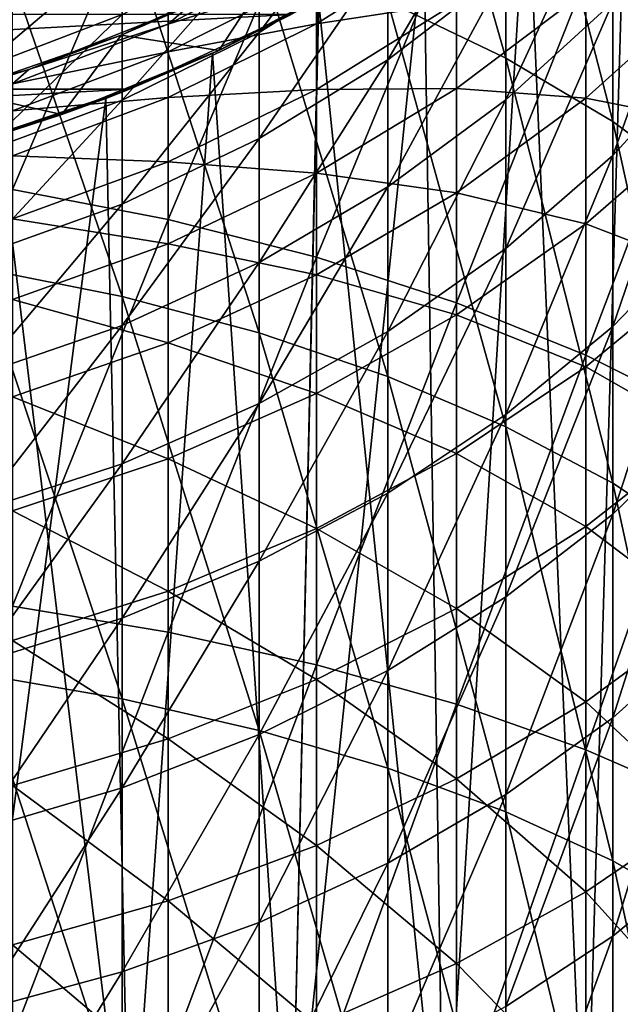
# Model space of a CAD drawing. Header units: millimetres. Extents: x -25 to 64, y -3 to 358.
# Tile 289 of 327: x 4.7 to 10.36, y 319.18 to 328.46. Entities that reach past the tile are written whole.
import ezdxf

# ---------------------------------------------------------------- set-up
doc = ezdxf.new("R2010")
doc.units = ezdxf.units.MM
doc.header["$LTSCALE"] = 52.148148
for name, color, linetype in [('386', 7, 'CONTINUOUS'), ('389', 7, 'CONTINUOUS'), ('390', 7, 'CONTINUOUS'), ('453', 7, 'CONTINUOUS'), ('454', 7, 'CONTINUOUS'), ('456', 7, 'CONTINUOUS'), ('458', 7, 'CONTINUOUS'), ('459', 7, 'CONTINUOUS'), ('487', 7, 'CONTINUOUS')]:
    doc.layers.add(name, color=color, linetype=linetype)

msp = doc.modelspace()

# ---------------------------------------------------------------- linework, layer by layer
at = {"layer": '386', "color": 7, "linetype": 'CONTINUOUS', "true_color": 0xaaaaaa}
for points in [[(11.1472, 328.2272, -0.4574), (10.037, 328.8531, -1.3744), (11.1472, 331.5407, 1.9909), (11.1472, 328.2272, -0.4574)], [(6.101, 330.2941, -3.4855), (4.6353, 326.856, -6.3124), (4.6353, 330.6113, -3.9503), (6.101, 330.2941, -3.4855)], [(6.101, 326.5744, -5.8253), (4.6353, 326.856, -6.3124), (6.101, 330.2941, -3.4855), (6.101, 326.5744, -5.8253)], [(7.5, 329.8922, -2.8968), (6.101, 326.5744, -5.8253), (6.101, 330.2941, -3.4855), (7.5, 329.8922, -2.8968)], [(7.5, 326.2177, -5.2081), (6.101, 326.5744, -5.8253), (7.5, 329.8922, -2.8968), (7.5, 326.2177, -5.2081)], [(8.8168, 329.4101, -2.1905), (7.5, 326.2177, -5.2081), (7.5, 329.8922, -2.8968), (8.8168, 329.4101, -2.1905)], [(8.8168, 325.7898, -4.4678), (7.5, 326.2177, -5.2081), (8.8168, 329.4101, -2.1905), (8.8168, 325.7898, -4.4678)], [(10.037, 328.8531, -1.3744), (8.8168, 325.7898, -4.4678), (8.8168, 329.4101, -2.1905), (10.037, 328.8531, -1.3744)], [(7.5, 328.4161, 37.9169), (8.8168, 328.6162, 35.3505), (8.8168, 329.25, 37.7277), (7.5, 328.4161, 37.9169)], [(7.5, 328.4161, 37.9169), (8.8168, 329.25, 37.7277), (7.5, 328.8585, 40.2718), (7.5, 328.4161, 37.9169)], [(6.101, 328.4126, 42.7055), (7.5, 328.8585, 40.2718), (7.5, 329.1235, 42.6533), (6.101, 328.4126, 42.7055)], [(6.101, 328.4126, 42.7055), (7.5, 329.1235, 42.6533), (6.2983, 328.5864, 45), (6.101, 328.4126, 42.7055)], [(6.101, 328.1535, 40.3771), (7.5, 328.4161, 37.9169), (7.5, 328.8585, 40.2718), (6.101, 328.1535, 40.3771)], [(6.101, 328.1535, 40.3771), (7.5, 328.8585, 40.2718), (6.101, 328.4126, 42.7055), (6.101, 328.1535, 40.3771)], [(10.037, 325.2954, -3.6123), (8.8168, 325.7898, -4.4678), (10.037, 328.8531, -1.3744), (10.037, 325.2954, -3.6123)], [(11.1472, 328.2272, -0.4574), (10.037, 325.2954, -3.6123), (10.037, 328.8531, -1.3744), (11.1472, 328.2272, -0.4574)], [(8.8168, 327.8064, 33.0275), (10.037, 327.7157, 30.3438), (10.037, 328.7266, 32.6675), (8.8168, 327.8064, 33.0275)], [(8.8168, 327.8064, 33.0275), (10.037, 328.7266, 32.6675), (8.8168, 328.6162, 35.3505), (8.8168, 327.8064, 33.0275)], [(10.037, 327.7157, 30.3438), (11.1472, 328.7165, 29.8631), (10.037, 328.7266, 32.6675), (10.037, 327.7157, 30.3438)], [(10.037, 327.7157, 30.3438), (11.1472, 327.4959, 27.5479), (11.1472, 328.7165, 29.8631), (10.037, 327.7157, 30.3438)], [(4.7895, 327.9852, 45), (6.101, 328.4126, 42.7055), (6.2983, 328.5864, 45), (4.7895, 327.9852, 45)], [(7.5, 327.7988, 35.6016), (8.8168, 327.8064, 33.0275), (8.8168, 328.6162, 35.3505), (7.5, 327.7988, 35.6016)], [(7.5, 327.7988, 35.6016), (8.8168, 328.6162, 35.3505), (7.5, 328.4161, 37.9169), (7.5, 327.7988, 35.6016)], [(4.6353, 327.8514, 42.7468), (6.101, 328.1535, 40.3771), (6.101, 328.4126, 42.7055), (4.6353, 327.8514, 42.7468)], [(4.6353, 327.8514, 42.7468), (6.101, 328.4126, 42.7055), (4.7895, 327.9852, 45), (4.6353, 327.8514, 42.7468)], [(6.101, 327.721, 38.0746), (7.5, 327.7988, 35.6016), (7.5, 328.4161, 37.9169), (6.101, 327.721, 38.0746)], [(6.101, 327.721, 38.0746), (7.5, 328.4161, 37.9169), (6.101, 328.1535, 40.3771), (6.101, 327.721, 38.0746)], [(11.1472, 324.7399, -2.651), (10.037, 325.2954, -3.6123), (11.1472, 328.2272, -0.4574), (11.1472, 324.7399, -2.651)], [(4.6353, 327.597, 40.4602), (6.101, 327.721, 38.0746), (6.101, 328.1535, 40.3771), (4.6353, 327.597, 40.4602)], [(4.6353, 327.597, 40.4602), (6.101, 328.1535, 40.3771), (4.6353, 327.8514, 42.7468), (4.6353, 327.597, 40.4602)], [(3.2246, 327.5507, 45), (4.6353, 327.8514, 42.7468), (4.7895, 327.9852, 45), (3.2246, 327.5507, 45)], [(6.101, 327.1174, 35.8109), (7.5, 327.01, 33.339), (7.5, 327.7988, 35.6016), (6.101, 327.1174, 35.8109)], [(6.101, 327.1174, 35.8109), (7.5, 327.7988, 35.6016), (6.101, 327.721, 38.0746), (6.101, 327.1174, 35.8109)], [(7.5, 327.01, 33.339), (8.8168, 326.825, 30.7715), (8.8168, 327.8064, 33.0275), (7.5, 327.01, 33.339)], [(7.5, 327.01, 33.339), (8.8168, 327.8064, 33.0275), (7.5, 327.7988, 35.6016), (7.5, 327.01, 33.339)], [(8.8168, 326.825, 30.7715), (10.037, 327.7157, 30.3438), (8.8168, 327.8064, 33.0275), (8.8168, 326.825, 30.7715)], [(4.6353, 327.1723, 38.1991), (6.101, 327.1174, 35.8109), (6.101, 327.721, 38.0746), (4.6353, 327.1723, 38.1991)], [(4.6353, 327.1723, 38.1991), (6.101, 327.721, 38.0746), (4.6353, 327.597, 40.4602), (4.6353, 327.1723, 38.1991)], [(8.8168, 326.825, 30.7715), (10.037, 326.5339, 28.1021), (10.037, 327.7157, 30.3438), (8.8168, 326.825, 30.7715)], [(10.037, 326.5339, 28.1021), (11.1472, 327.4959, 27.5479), (10.037, 327.7157, 30.3438), (10.037, 326.5339, 28.1021)], [(10.037, 326.5339, 28.1021), (11.1472, 326.1055, 25.3306), (11.1472, 327.4959, 27.5479), (10.037, 326.5339, 28.1021)], [(4.6353, 326.5795, 35.9761), (6.101, 327.1174, 35.8109), (4.6353, 327.1723, 38.1991), (4.6353, 326.5795, 35.9761)], [(4.6353, 326.5795, 35.9761), (6.101, 326.3462, 33.5987), (6.101, 327.1174, 35.8109), (4.6353, 326.5795, 35.9761)], [(6.101, 326.3462, 33.5987), (7.5, 327.01, 33.339), (6.101, 327.1174, 35.8109), (6.101, 326.3462, 33.5987)], [(6.101, 326.3462, 33.5987), (7.5, 326.0542, 31.1418), (7.5, 327.01, 33.339), (6.101, 326.3462, 33.5987)], [(7.5, 326.0542, 31.1418), (8.8168, 326.825, 30.7715), (7.5, 327.01, 33.339), (7.5, 326.0542, 31.1418)], [(6.101, 326.5744, -5.8253), (4.6353, 322.9345, -8.3871), (4.6353, 326.856, -6.3124), (6.101, 326.5744, -5.8253)], [(7.5, 326.0542, 31.1418), (8.8168, 325.6777, 28.5953), (8.8168, 326.825, 30.7715), (7.5, 326.0542, 31.1418)], [(8.8168, 325.6777, 28.5953), (10.037, 326.5339, 28.1021), (8.8168, 326.825, 30.7715), (8.8168, 325.6777, 28.5953)], [(4.6353, 325.8222, 33.8037), (6.101, 326.3462, 33.5987), (4.6353, 326.5795, 35.9761), (4.6353, 325.8222, 33.8037)], [(6.101, 322.6901, -7.8802), (4.6353, 322.9345, -8.3871), (6.101, 326.5744, -5.8253), (6.101, 322.6901, -7.8802)], [(7.5, 326.2177, -5.2081), (6.101, 322.6901, -7.8802), (6.101, 326.5744, -5.8253), (7.5, 326.2177, -5.2081)], [(8.8168, 325.6777, 28.5953), (10.037, 325.1876, 25.9551), (10.037, 326.5339, 28.1021), (8.8168, 325.6777, 28.5953)], [(10.037, 325.1876, 25.9551), (11.1472, 326.1055, 25.3306), (10.037, 326.5339, 28.1021), (10.037, 325.1876, 25.9551)], [(4.6353, 325.8222, 33.8037), (6.101, 325.4117, 31.4504), (6.101, 326.3462, 33.5987), (4.6353, 325.8222, 33.8037)], [(6.101, 325.4117, 31.4504), (7.5, 326.0542, 31.1418), (6.101, 326.3462, 33.5987), (6.101, 325.4117, 31.4504)], [(7.5, 322.3806, -7.2381), (6.101, 322.6901, -7.8802), (7.5, 326.2177, -5.2081), (7.5, 322.3806, -7.2381)], [(8.8168, 325.7898, -4.4678), (7.5, 322.3806, -7.2381), (7.5, 326.2177, -5.2081), (8.8168, 325.7898, -4.4678)], [(6.101, 325.4117, 31.4504), (7.5, 324.9367, 29.0222), (7.5, 326.0542, 31.1418), (6.101, 325.4117, 31.4504)], [(7.5, 324.9367, 29.0222), (8.8168, 325.6777, 28.5953), (7.5, 326.0542, 31.1418), (7.5, 324.9367, 29.0222)], [(10.037, 325.1876, 25.9551), (11.1472, 324.5531, 23.2234), (11.1472, 326.1055, 25.3306), (10.037, 325.1876, 25.9551)], [(4.6353, 324.9045, 31.694), (6.101, 325.4117, 31.4504), (4.6353, 325.8222, 33.8037), (4.6353, 324.9045, 31.694)], [(8.8168, 322.0093, -6.4678), (7.5, 322.3806, -7.2381), (8.8168, 325.7898, -4.4678), (8.8168, 322.0093, -6.4678)], [(10.037, 325.2954, -3.6123), (8.8168, 322.0093, -6.4678), (8.8168, 325.7898, -4.4678), (10.037, 325.2954, -3.6123)], [(7.5, 324.9367, 29.0222), (8.8168, 324.3707, 26.511), (8.8168, 325.6777, 28.5953), (7.5, 324.9367, 29.0222)], [(8.8168, 324.3707, 26.511), (10.037, 325.1876, 25.9551), (8.8168, 325.6777, 28.5953), (8.8168, 324.3707, 26.511)], [(4.6353, 324.9045, 31.694), (6.101, 324.319, 29.378), (6.101, 325.4117, 31.4504), (4.6353, 324.9045, 31.694)], [(6.101, 324.319, 29.378), (7.5, 324.9367, 29.0222), (6.101, 325.4117, 31.4504), (6.101, 324.319, 29.378)], [(10.037, 321.5803, -5.5777), (8.8168, 322.0093, -6.4678), (10.037, 325.2954, -3.6123), (10.037, 321.5803, -5.5777)], [(11.1472, 324.7399, -2.651), (10.037, 321.5803, -5.5777), (10.037, 325.2954, -3.6123), (11.1472, 324.7399, -2.651)], [(8.8168, 324.3707, 26.511), (10.037, 323.6846, 23.9149), (10.037, 325.1876, 25.9551), (8.8168, 324.3707, 26.511)], [(10.037, 323.6846, 23.9149), (11.1472, 324.5531, 23.2234), (10.037, 325.1876, 25.9551), (10.037, 323.6846, 23.9149)], [(6.101, 324.319, 29.378), (7.5, 323.6638, 26.9921), (7.5, 324.9367, 29.0222), (6.101, 324.319, 29.378)], [(7.5, 323.6638, 26.9921), (8.8168, 324.3707, 26.511), (7.5, 324.9367, 29.0222), (7.5, 323.6638, 26.9921)], [(4.6353, 323.8315, 29.6588), (6.101, 324.319, 29.378), (4.6353, 324.9045, 31.694), (4.6353, 323.8315, 29.6588)], [(11.1472, 321.0982, -4.5777), (10.037, 321.5803, -5.5777), (11.1472, 324.7399, -2.651), (11.1472, 321.0982, -4.5777)], [(10.037, 323.6846, 23.9149), (11.1472, 322.8475, 21.2383), (11.1472, 324.5531, 23.2234), (10.037, 323.6846, 23.9149)], [(7.5, 323.6638, 26.9921), (8.8168, 322.9115, 24.5303), (8.8168, 324.3707, 26.511), (7.5, 323.6638, 26.9921)], [(8.8168, 322.9115, 24.5303), (10.037, 323.6846, 23.9149), (8.8168, 324.3707, 26.511), (8.8168, 322.9115, 24.5303)], [(4.6353, 323.8315, 29.6588), (6.101, 323.0745, 27.3931), (6.101, 324.319, 29.378), (4.6353, 323.8315, 29.6588)], [(6.101, 323.0745, 27.3931), (7.5, 323.6638, 26.9921), (6.101, 324.319, 29.378), (6.101, 323.0745, 27.3931)], [(4.6353, 322.6093, 27.7096), (6.101, 323.0745, 27.3931), (4.6353, 323.8315, 29.6588), (4.6353, 322.6093, 27.7096)], [(6.101, 323.0745, 27.3931), (7.5, 322.2425, 25.0629), (7.5, 323.6638, 26.9921), (6.101, 323.0745, 27.3931)], [(7.5, 322.2425, 25.0629), (8.8168, 322.9115, 24.5303), (7.5, 323.6638, 26.9921), (7.5, 322.2425, 25.0629)], [(8.8168, 322.9115, 24.5303), (10.037, 322.0331, 21.9928), (10.037, 323.6846, 23.9149), (8.8168, 322.9115, 24.5303)], [(10.037, 322.0331, 21.9928), (11.1472, 322.8475, 21.2383), (10.037, 323.6846, 23.9149), (10.037, 322.0331, 21.9928)], [(4.6353, 322.6093, 27.7096), (6.101, 321.6849, 25.5069), (6.101, 323.0745, 27.3931), (4.6353, 322.6093, 27.7096)], [(6.101, 321.6849, 25.5069), (7.5, 322.2425, 25.0629), (6.101, 323.0745, 27.3931), (6.101, 321.6849, 25.5069)], [(6.101, 322.6901, -7.8802), (4.6353, 318.8688, -10.1625), (4.6353, 322.9345, -8.3871), (6.101, 322.6901, -7.8802)], [(7.5, 322.2425, 25.0629), (8.8168, 321.3083, 22.6643), (8.8168, 322.9115, 24.5303), (7.5, 322.2425, 25.0629)], [(8.8168, 321.3083, 22.6643), (10.037, 322.0331, 21.9928), (8.8168, 322.9115, 24.5303), (8.8168, 321.3083, 22.6643)], [(10.037, 322.0331, 21.9928), (11.1472, 320.9982, 19.3863), (11.1472, 322.8475, 21.2383), (10.037, 322.0331, 21.9928)], [(6.101, 318.663, -9.6388), (4.6353, 318.8688, -10.1625), (6.101, 322.6901, -7.8802), (6.101, 318.663, -9.6388)], [(4.6353, 321.2447, 25.8573), (6.101, 321.6849, 25.5069), (4.6353, 322.6093, 27.7096), (4.6353, 321.2447, 25.8573)], [(7.5, 322.3806, -7.2381), (6.101, 318.663, -9.6388), (6.101, 322.6901, -7.8802), (7.5, 322.3806, -7.2381)], [(7.5, 318.4024, -8.9754), (6.101, 318.663, -9.6388), (7.5, 322.3806, -7.2381), (7.5, 318.4024, -8.9754)], [(8.8168, 322.0093, -6.4678), (7.5, 318.4024, -8.9754), (7.5, 322.3806, -7.2381), (8.8168, 322.0093, -6.4678)], [(6.101, 321.6849, 25.5069), (7.5, 320.681, 23.2455), (7.5, 322.2425, 25.0629), (6.101, 321.6849, 25.5069)], [(7.5, 320.681, 23.2455), (8.8168, 321.3083, 22.6643), (7.5, 322.2425, 25.0629), (7.5, 320.681, 23.2455)], [(8.8168, 318.0898, -8.1795), (7.5, 318.4024, -8.9754), (8.8168, 322.0093, -6.4678), (8.8168, 318.0898, -8.1795)], [(8.8168, 321.3083, 22.6643), (10.037, 320.2425, 20.1996), (10.037, 322.0331, 21.9928), (8.8168, 321.3083, 22.6643)], [(10.037, 321.5803, -5.5777), (8.8168, 318.0898, -8.1795), (8.8168, 322.0093, -6.4678), (10.037, 321.5803, -5.5777)], [(10.037, 320.2425, 20.1996), (11.1472, 320.9982, 19.3863), (10.037, 322.0331, 21.9928), (10.037, 320.2425, 20.1996)], [(4.6353, 321.2447, 25.8573), (6.101, 320.1581, 23.7299), (6.101, 321.6849, 25.5069), (4.6353, 321.2447, 25.8573)], [(6.101, 320.1581, 23.7299), (7.5, 320.681, 23.2455), (6.101, 321.6849, 25.5069), (6.101, 320.1581, 23.7299)], [(10.037, 317.7285, -7.2598), (8.8168, 318.0898, -8.1795), (10.037, 321.5803, -5.5777), (10.037, 317.7285, -7.2598)], [(11.1472, 321.0982, -4.5777), (10.037, 317.7285, -7.2598), (10.037, 321.5803, -5.5777), (11.1472, 321.0982, -4.5777)], [(4.6353, 319.7454, 24.1123), (6.101, 320.1581, 23.7299), (4.6353, 321.2447, 25.8573), (4.6353, 319.7454, 24.1123)], [(7.5, 320.681, 23.2455), (8.8168, 319.5699, 20.9235), (8.8168, 321.3083, 22.6643), (7.5, 320.681, 23.2455)], [(8.8168, 319.5699, 20.9235), (10.037, 320.2425, 20.1996), (8.8168, 321.3083, 22.6643), (8.8168, 319.5699, 20.9235)], [(11.1472, 317.3226, -6.2264), (10.037, 317.7285, -7.2598), (11.1472, 321.0982, -4.5777), (11.1472, 317.3226, -6.2264)], [(10.037, 320.2425, 20.1996), (11.1472, 319.0155, 17.6778), (11.1472, 320.9982, 19.3863), (10.037, 320.2425, 20.1996)], [(6.101, 320.1581, 23.7299), (7.5, 318.9879, 21.55), (7.5, 320.681, 23.2455), (6.101, 320.1581, 23.7299)], [(7.5, 318.9879, 21.55), (8.8168, 319.5699, 20.9235), (7.5, 320.681, 23.2455), (7.5, 318.9879, 21.55)], [(8.8168, 319.5699, 20.9235), (10.037, 318.3227, 18.5454), (10.037, 320.2425, 20.1996), (8.8168, 319.5699, 20.9235)], [(10.037, 318.3227, 18.5454), (11.1472, 319.0155, 17.6778), (10.037, 320.2425, 20.1996), (10.037, 318.3227, 18.5454)], [(4.6353, 319.7454, 24.1123), (6.101, 318.5027, 22.0721), (6.101, 320.1581, 23.7299), (4.6353, 319.7454, 24.1123)], [(6.101, 318.5027, 22.0721), (7.5, 318.9879, 21.55), (6.101, 320.1581, 23.7299), (6.101, 318.5027, 22.0721)], [(4.6353, 318.1197, 22.4844), (6.101, 318.5027, 22.0721), (4.6353, 319.7454, 24.1123), (4.6353, 318.1197, 22.4844)], [(7.5, 318.9879, 21.55), (8.8168, 317.7062, 19.3176), (8.8168, 319.5699, 20.9235), (7.5, 318.9879, 21.55)], [(8.8168, 317.7062, 19.3176), (10.037, 318.3227, 18.5454), (8.8168, 319.5699, 20.9235), (8.8168, 317.7062, 19.3176)]]:
    msp.add_3dface(points, dxfattribs=at)
at = {"layer": '389', "color": 7, "linetype": 'CONTINUOUS', "true_color": 0xaaaaaa}
for points in [[(8.1699, 328.6277, -1.0441), (9.2839, 328.0942, -0.2625), (8.1699, 331.9839, 1.4358), (8.1699, 328.6277, -1.0441)], [(8.1699, 331.9839, 1.4358), (9.2839, 328.0942, -0.2625), (9.2839, 331.3935, 2.1754), (8.1699, 331.9839, 1.4358)], [(9.2839, 328.0942, -0.2625), (10.2892, 327.4959, 0.614), (9.2839, 331.3935, 2.1754), (9.2839, 328.0942, -0.2625)], [(9.2839, 331.3935, 2.1754), (10.2892, 327.4959, 0.614), (10.2892, 330.7313, 3.0047), (9.2839, 331.3935, 2.1754)], [(10.2892, 327.4959, 0.614), (11.1738, 326.8399, 1.5752), (10.2892, 330.7313, 3.0047), (10.2892, 327.4959, 0.614)], [(10.2892, 330.7313, 3.0047), (11.1738, 326.8399, 1.5752), (11.1738, 330.0052, 3.914), (10.2892, 330.7313, 3.0047)], [(8.1699, 329.099, 32.5219), (6.96, 328.3351, 32.8207), (8.1699, 329.943, 34.943), (8.1699, 329.099, 32.5219)], [(8.1699, 329.943, 34.943), (6.96, 328.3351, 32.8207), (6.96, 329.1589, 35.1839), (8.1699, 329.943, 34.943)], [(9.2839, 328.9292, 29.7609), (8.1699, 328.0762, 30.1706), (9.2839, 329.9803, 32.1771), (9.2839, 328.9292, 29.7609)], [(9.2839, 329.9803, 32.1771), (8.1699, 328.0762, 30.1706), (8.1699, 329.099, 32.5219), (9.2839, 329.9803, 32.1771)], [(10.2892, 328.6199, 26.9004), (9.2839, 327.7004, 27.4301), (10.2892, 329.8858, 29.3015), (10.2892, 328.6199, 26.9004)], [(10.2892, 329.8858, 29.3015), (9.2839, 327.7004, 27.4301), (9.2839, 328.9292, 29.7609), (10.2892, 329.8858, 29.3015)], [(4.3106, 326.1191, -5.0375), (5.6685, 325.8484, -4.5691), (4.3106, 329.7811, -2.734), (4.3106, 326.1191, -5.0375)], [(4.3106, 329.7811, -2.734), (5.6685, 325.8484, -4.5691), (5.6685, 329.4761, -2.2872), (4.3106, 329.7811, -2.734)], [(11.1738, 328.14, 23.9461), (10.2892, 327.178, 24.6008), (11.1738, 329.6283, 26.3195), (11.1738, 328.14, 23.9461)], [(11.1738, 329.6283, 26.3195), (10.2892, 327.178, 24.6008), (10.2892, 328.6199, 26.9004), (11.1738, 329.6283, 26.3195)], [(5.6685, 325.8484, -4.5691), (6.96, 325.5058, -3.9763), (5.6685, 329.4761, -2.2872), (5.6685, 325.8484, -4.5691)], [(5.6685, 329.4761, -2.2872), (6.96, 325.5058, -3.9763), (6.96, 329.0901, -1.7216), (5.6685, 329.4761, -2.2872)], [(5.6685, 328.5044, 35.3849), (4.3106, 327.9872, 35.5438), (5.6685, 329.1359, 37.7535), (5.6685, 328.5044, 35.3849)], [(5.6685, 329.1359, 37.7535), (4.3106, 327.9872, 35.5438), (4.3106, 328.6083, 37.8733), (5.6685, 329.1359, 37.7535)], [(6.96, 328.3351, 32.8207), (5.6685, 327.6974, 33.0701), (6.96, 329.1589, 35.1839), (6.96, 328.3351, 32.8207)], [(6.96, 329.1589, 35.1839), (5.6685, 327.6974, 33.0701), (5.6685, 328.5044, 35.3849), (6.96, 329.1589, 35.1839)], [(8.1699, 328.0762, 30.1706), (6.96, 327.3368, 30.5258), (8.1699, 329.099, 32.5219), (8.1699, 328.0762, 30.1706)], [(8.1699, 329.099, 32.5219), (6.96, 327.3368, 30.5258), (6.96, 328.3351, 32.8207), (8.1699, 329.099, 32.5219)], [(6.96, 325.5058, -3.9763), (8.1699, 325.0953, -3.266), (6.96, 329.0901, -1.7216), (6.96, 325.5058, -3.9763)], [(6.96, 329.0901, -1.7216), (8.1699, 325.0953, -3.266), (8.1699, 328.6277, -1.0441), (6.96, 329.0901, -1.7216)], [(9.2839, 327.7004, 27.4301), (8.1699, 326.8804, 27.9025), (9.2839, 328.9292, 29.7609), (9.2839, 327.7004, 27.4301)], [(9.2839, 328.9292, 29.7609), (8.1699, 326.8804, 27.9025), (8.1699, 328.0762, 30.1706), (9.2839, 328.9292, 29.7609)], [(8.1699, 325.0953, -3.266), (9.2839, 324.6218, -2.4467), (8.1699, 328.6277, -1.0441), (8.1699, 325.0953, -3.266)], [(8.1699, 328.6277, -1.0441), (9.2839, 324.6218, -2.4467), (9.2839, 328.0942, -0.2625), (8.1699, 328.6277, -1.0441)], [(10.2892, 327.178, 24.6008), (9.2839, 326.3006, 25.1978), (10.2892, 328.6199, 26.9004), (10.2892, 327.178, 24.6008)], [(10.2892, 328.6199, 26.9004), (9.2839, 326.3006, 25.1978), (9.2839, 327.7004, 27.4301), (10.2892, 328.6199, 26.9004)], [(5.6685, 327.6974, 33.0701), (4.3106, 327.1935, 33.2672), (5.6685, 328.5044, 35.3849), (5.6685, 327.6974, 33.0701)], [(5.6685, 328.5044, 35.3849), (4.3106, 327.1935, 33.2672), (4.3106, 327.9872, 35.5438), (5.6685, 328.5044, 35.3849)], [(6.96, 327.3368, 30.5258), (5.6685, 326.7196, 30.8222), (6.96, 328.3351, 32.8207), (6.96, 327.3368, 30.5258)], [(6.96, 328.3351, 32.8207), (5.6685, 326.7196, 30.8222), (5.6685, 327.6974, 33.0701), (6.96, 328.3351, 32.8207)], [(9.2839, 324.6218, -2.4467), (10.2892, 324.0907, -1.5279), (9.2839, 328.0942, -0.2625), (9.2839, 324.6218, -2.4467)], [(9.2839, 328.0942, -0.2625), (10.2892, 324.0907, -1.5279), (10.2892, 327.4959, 0.614), (9.2839, 328.0942, -0.2625)], [(11.1738, 326.4784, 21.6906), (10.2892, 325.568, 22.4154), (11.1738, 328.14, 23.9461), (11.1738, 326.4784, 21.6906)], [(11.1738, 328.14, 23.9461), (10.2892, 325.568, 22.4154), (10.2892, 327.178, 24.6008), (11.1738, 328.14, 23.9461)], [(8.1699, 326.8804, 27.9025), (6.96, 326.1696, 28.3119), (8.1699, 328.0762, 30.1706), (8.1699, 326.8804, 27.9025)], [(8.1699, 328.0762, 30.1706), (6.96, 326.1696, 28.3119), (6.96, 327.3368, 30.5258), (8.1699, 328.0762, 30.1706)], [(5.6685, 326.7196, 30.8222), (4.3106, 326.2318, 31.0564), (5.6685, 327.6974, 33.0701), (5.6685, 326.7196, 30.8222)], [(5.6685, 327.6974, 33.0701), (4.3106, 326.2318, 31.0564), (4.3106, 327.1935, 33.2672), (5.6685, 327.6974, 33.0701)], [(9.2839, 326.3006, 25.1978), (8.1699, 325.5183, 25.7302), (9.2839, 327.7004, 27.4301), (9.2839, 326.3006, 25.1978)], [(9.2839, 327.7004, 27.4301), (8.1699, 325.5183, 25.7302), (8.1699, 326.8804, 27.9025), (9.2839, 327.7004, 27.4301)], [(10.2892, 324.0907, -1.5279), (11.1738, 323.5084, -0.5204), (10.2892, 327.4959, 0.614), (10.2892, 324.0907, -1.5279)], [(10.2892, 327.4959, 0.614), (11.1738, 323.5084, -0.5204), (11.1738, 326.8399, 1.5752), (10.2892, 327.4959, 0.614)], [(6.96, 326.1696, 28.3119), (5.6685, 325.5763, 28.6537), (6.96, 327.3368, 30.5258), (6.96, 326.1696, 28.3119)], [(6.96, 327.3368, 30.5258), (5.6685, 325.5763, 28.6537), (5.6685, 326.7196, 30.8222), (6.96, 327.3368, 30.5258)], [(10.2892, 325.568, 22.4154), (9.2839, 324.7378, 23.0764), (10.2892, 327.178, 24.6008), (10.2892, 325.568, 22.4154)], [(10.2892, 327.178, 24.6008), (9.2839, 324.7378, 23.0764), (9.2839, 326.3006, 25.1978), (10.2892, 327.178, 24.6008)], [(8.1699, 325.5183, 25.7302), (6.96, 324.8401, 26.1916), (8.1699, 326.8804, 27.9025), (8.1699, 325.5183, 25.7302)], [(8.1699, 326.8804, 27.9025), (6.96, 324.8401, 26.1916), (6.96, 326.1696, 28.3119), (8.1699, 326.8804, 27.9025)], [(5.6685, 325.5763, 28.6537), (4.3106, 325.1075, 28.9238), (5.6685, 326.7196, 30.8222), (5.6685, 325.5763, 28.6537)], [(5.6685, 326.7196, 30.8222), (4.3106, 325.1075, 28.9238), (4.3106, 326.2318, 31.0564), (5.6685, 326.7196, 30.8222)], [(11.1738, 324.6527, 19.5658), (10.2892, 323.7991, 20.3566), (11.1738, 326.4784, 21.6906), (11.1738, 324.6527, 19.5658)], [(11.1738, 326.4784, 21.6906), (10.2892, 323.7991, 20.3566), (10.2892, 325.568, 22.4154), (11.1738, 326.4784, 21.6906)], [(9.2839, 324.7378, 23.0764), (8.1699, 323.9974, 23.6658), (9.2839, 326.3006, 25.1978), (9.2839, 324.7378, 23.0764)], [(9.2839, 326.3006, 25.1978), (8.1699, 323.9974, 23.6658), (8.1699, 325.5183, 25.7302), (9.2839, 326.3006, 25.1978)], [(6.96, 324.8401, 26.1916), (5.6685, 324.274, 26.5768), (6.96, 326.1696, 28.3119), (6.96, 324.8401, 26.1916)], [(6.96, 326.1696, 28.3119), (5.6685, 324.274, 26.5768), (5.6685, 325.5763, 28.6537), (6.96, 326.1696, 28.3119)], [(4.3106, 322.2951, -7.0606), (5.6685, 322.0601, -6.5732), (4.3106, 326.1191, -5.0375), (4.3106, 322.2951, -7.0606)], [(4.3106, 326.1191, -5.0375), (5.6685, 322.0601, -6.5732), (5.6685, 325.8484, -4.5691), (4.3106, 326.1191, -5.0375)], [(5.6685, 322.0601, -6.5732), (6.96, 321.7628, -5.9564), (5.6685, 325.8484, -4.5691), (5.6685, 322.0601, -6.5732)], [(5.6685, 325.8484, -4.5691), (6.96, 321.7628, -5.9564), (6.96, 325.5058, -3.9763), (5.6685, 325.8484, -4.5691)], [(5.6685, 324.274, 26.5768), (4.3106, 323.8267, 26.8812), (5.6685, 325.5763, 28.6537), (5.6685, 324.274, 26.5768)], [(5.6685, 325.5763, 28.6537), (4.3106, 323.8267, 26.8812), (4.3106, 325.1075, 28.9238), (5.6685, 325.5763, 28.6537)], [(8.1699, 323.9974, 23.6658), (6.96, 323.3557, 24.1767), (8.1699, 325.5183, 25.7302), (8.1699, 323.9974, 23.6658)], [(8.1699, 325.5183, 25.7302), (6.96, 323.3557, 24.1767), (6.96, 324.8401, 26.1916), (8.1699, 325.5183, 25.7302)], [(6.96, 321.7628, -5.9564), (8.1699, 321.4066, -5.2175), (6.96, 325.5058, -3.9763), (6.96, 321.7628, -5.9564)], [(6.96, 325.5058, -3.9763), (8.1699, 321.4066, -5.2175), (8.1699, 325.0953, -3.266), (6.96, 325.5058, -3.9763)], [(10.2892, 323.7991, 20.3566), (9.2839, 323.0206, 21.0779), (10.2892, 325.568, 22.4154), (10.2892, 323.7991, 20.3566)], [(10.2892, 325.568, 22.4154), (9.2839, 323.0206, 21.0779), (9.2839, 324.7378, 23.0764), (10.2892, 325.568, 22.4154)], [(8.1699, 321.4066, -5.2175), (9.2839, 320.9957, -4.365), (8.1699, 325.0953, -3.266), (8.1699, 321.4066, -5.2175)], [(8.1699, 325.0953, -3.266), (9.2839, 320.9957, -4.365), (9.2839, 324.6218, -2.4467), (8.1699, 325.0953, -3.266)], [(6.96, 323.3557, 24.1767), (5.6685, 322.82, 24.6032), (6.96, 324.8401, 26.1916), (6.96, 323.3557, 24.1767)], [(6.96, 324.8401, 26.1916), (5.6685, 322.82, 24.6032), (5.6685, 324.274, 26.5768), (6.96, 324.8401, 26.1916)], [(9.2839, 323.0206, 21.0779), (8.1699, 322.3265, 21.721), (9.2839, 324.7378, 23.0764), (9.2839, 323.0206, 21.0779)], [(9.2839, 324.7378, 23.0764), (8.1699, 322.3265, 21.721), (8.1699, 323.9974, 23.6658), (9.2839, 324.7378, 23.0764)], [(11.1738, 322.6732, 17.5834), (10.2892, 321.8811, 18.4359), (11.1738, 324.6527, 19.5658), (11.1738, 322.6732, 17.5834)], [(11.1738, 324.6527, 19.5658), (10.2892, 321.8811, 18.4359), (10.2892, 323.7991, 20.3566), (11.1738, 324.6527, 19.5658)], [(9.2839, 320.9957, -4.365), (10.2892, 320.5349, -3.4091), (9.2839, 324.6218, -2.4467), (9.2839, 320.9957, -4.365)], [(9.2839, 324.6218, -2.4467), (10.2892, 320.5349, -3.4091), (10.2892, 324.0907, -1.5279), (9.2839, 324.6218, -2.4467)], [(5.6685, 322.82, 24.6032), (4.3106, 322.3967, 24.9402), (5.6685, 324.274, 26.5768), (5.6685, 322.82, 24.6032)], [(5.6685, 324.274, 26.5768), (4.3106, 322.3967, 24.9402), (4.3106, 323.8267, 26.8812), (5.6685, 324.274, 26.5768)], [(10.2892, 320.5349, -3.4091), (11.1738, 320.0296, -2.3608), (10.2892, 324.0907, -1.5279), (10.2892, 320.5349, -3.4091)], [(10.2892, 324.0907, -1.5279), (11.1738, 320.0296, -2.3608), (11.1738, 323.5084, -0.5204), (10.2892, 324.0907, -1.5279)], [(8.1699, 322.3265, 21.721), (6.96, 321.7247, 22.2785), (8.1699, 323.9974, 23.6658), (8.1699, 322.3265, 21.721)], [(8.1699, 323.9974, 23.6658), (6.96, 321.7247, 22.2785), (6.96, 323.3557, 24.1767), (8.1699, 323.9974, 23.6658)], [(10.2892, 321.8811, 18.4359), (9.2839, 321.1588, 19.2134), (10.2892, 323.7991, 20.3566), (10.2892, 321.8811, 18.4359)], [(10.2892, 323.7991, 20.3566), (9.2839, 321.1588, 19.2134), (9.2839, 323.0206, 21.0779), (10.2892, 323.7991, 20.3566)], [(6.96, 321.7247, 22.2785), (5.6685, 321.2224, 22.7438), (6.96, 323.3557, 24.1767), (6.96, 321.7247, 22.2785)], [(6.96, 323.3557, 24.1767), (5.6685, 321.2224, 22.7438), (5.6685, 322.82, 24.6032), (6.96, 323.3557, 24.1767)], [(9.2839, 321.1588, 19.2134), (8.1699, 320.5147, 19.9067), (9.2839, 323.0206, 21.0779), (9.2839, 321.1588, 19.2134)], [(9.2839, 323.0206, 21.0779), (8.1699, 320.5147, 19.9067), (8.1699, 322.3265, 21.721), (9.2839, 323.0206, 21.0779)], [(5.6685, 321.2224, 22.7438), (4.3106, 320.8255, 23.1116), (5.6685, 322.82, 24.6032), (5.6685, 321.2224, 22.7438)], [(5.6685, 322.82, 24.6032), (4.3106, 320.8255, 23.1116), (4.3106, 322.3967, 24.9402), (5.6685, 322.82, 24.6032)], [(11.1738, 320.551, 15.7547), (10.2892, 319.8249, 16.6641), (11.1738, 322.6732, 17.5834), (11.1738, 320.551, 15.7547)], [(11.1738, 322.6732, 17.5834), (10.2892, 319.8249, 16.6641), (10.2892, 321.8811, 18.4359), (11.1738, 322.6732, 17.5834)], [(4.3106, 318.3304, -8.792), (5.6685, 318.1325, -8.2884), (4.3106, 322.2951, -7.0606), (4.3106, 318.3304, -8.792)], [(4.3106, 322.2951, -7.0606), (5.6685, 318.1325, -8.2884), (5.6685, 322.0601, -6.5732), (4.3106, 322.2951, -7.0606)], [(8.1699, 320.5147, 19.9067), (6.96, 319.9563, 20.5076), (8.1699, 322.3265, 21.721), (8.1699, 320.5147, 19.9067)], [(8.1699, 322.3265, 21.721), (6.96, 319.9563, 20.5076), (6.96, 321.7247, 22.2785), (8.1699, 322.3265, 21.721)], [(5.6685, 318.1325, -8.2884), (6.96, 317.8822, -7.6511), (5.6685, 322.0601, -6.5732), (5.6685, 318.1325, -8.2884)], [(5.6685, 322.0601, -6.5732), (6.96, 317.8822, -7.6511), (6.96, 321.7628, -5.9564), (5.6685, 322.0601, -6.5732)], [(10.2892, 319.8249, 16.6641), (9.2839, 319.1627, 17.4934), (10.2892, 321.8811, 18.4359), (10.2892, 319.8249, 16.6641)], [(10.2892, 321.8811, 18.4359), (9.2839, 319.1627, 17.4934), (9.2839, 321.1588, 19.2134), (10.2892, 321.8811, 18.4359)], [(6.96, 319.9563, 20.5076), (5.6685, 319.4903, 21.0092), (6.96, 321.7247, 22.2785), (6.96, 319.9563, 20.5076)], [(6.96, 321.7247, 22.2785), (5.6685, 319.4903, 21.0092), (5.6685, 321.2224, 22.7438), (6.96, 321.7247, 22.2785)], [(6.96, 317.8822, -7.6511), (8.1699, 317.5823, -6.8876), (6.96, 321.7628, -5.9564), (6.96, 317.8822, -7.6511)], [(6.96, 321.7628, -5.9564), (8.1699, 317.5823, -6.8876), (8.1699, 321.4066, -5.2175), (6.96, 321.7628, -5.9564)], [(8.1699, 317.5823, -6.8876), (9.2839, 317.2363, -6.0068), (8.1699, 321.4066, -5.2175), (8.1699, 317.5823, -6.8876)], [(8.1699, 321.4066, -5.2175), (9.2839, 317.2363, -6.0068), (9.2839, 320.9957, -4.365), (8.1699, 321.4066, -5.2175)], [(5.6685, 319.4903, 21.0092), (4.3106, 319.122, 21.4056), (5.6685, 321.2224, 22.7438), (5.6685, 319.4903, 21.0092)], [(5.6685, 321.2224, 22.7438), (4.3106, 319.122, 21.4056), (4.3106, 320.8255, 23.1116), (5.6685, 321.2224, 22.7438)], [(9.2839, 319.1627, 17.4934), (8.1699, 318.5723, 18.2329), (9.2839, 321.1588, 19.2134), (9.2839, 319.1627, 17.4934)], [(9.2839, 321.1588, 19.2134), (8.1699, 318.5723, 18.2329), (8.1699, 320.5147, 19.9067), (9.2839, 321.1588, 19.2134)], [(9.2839, 317.2363, -6.0068), (10.2892, 316.8483, -5.019), (9.2839, 320.9957, -4.365), (9.2839, 317.2363, -6.0068)], [(9.2839, 320.9957, -4.365), (10.2892, 316.8483, -5.019), (10.2892, 320.5349, -3.4091), (9.2839, 320.9957, -4.365)], [(8.1699, 318.5723, 18.2329), (6.96, 318.0604, 18.874), (8.1699, 320.5147, 19.9067), (8.1699, 318.5723, 18.2329)], [(8.1699, 320.5147, 19.9067), (6.96, 318.0604, 18.874), (6.96, 319.9563, 20.5076), (8.1699, 320.5147, 19.9067)], [(11.1738, 318.2979, 14.0899), (10.2892, 317.6418, 15.051), (11.1738, 320.551, 15.7547), (11.1738, 318.2979, 14.0899)], [(11.1738, 320.551, 15.7547), (10.2892, 317.6418, 15.051), (10.2892, 319.8249, 16.6641), (11.1738, 320.551, 15.7547)], [(10.2892, 316.8483, -5.019), (11.1738, 316.4228, -3.9359), (10.2892, 320.5349, -3.4091), (10.2892, 316.8483, -5.019)], [(10.2892, 320.5349, -3.4091), (11.1738, 316.4228, -3.9359), (11.1738, 320.0296, -2.3608), (10.2892, 320.5349, -3.4091)], [(6.96, 318.0604, 18.874), (5.6685, 317.6332, 19.409), (6.96, 319.9563, 20.5076), (6.96, 318.0604, 18.874)], [(6.96, 319.9563, 20.5076), (5.6685, 317.6332, 19.409), (5.6685, 319.4903, 21.0092), (6.96, 319.9563, 20.5076)], [(10.2892, 317.6418, 15.051), (9.2839, 317.0436, 15.9276), (10.2892, 319.8249, 16.6641), (10.2892, 317.6418, 15.051)], [(10.2892, 319.8249, 16.6641), (9.2839, 317.0436, 15.9276), (9.2839, 319.1627, 17.4934), (10.2892, 319.8249, 16.6641)], [(5.6685, 317.6332, 19.409), (4.3106, 317.2956, 19.8318), (5.6685, 319.4903, 21.0092), (5.6685, 317.6332, 19.409)], [(5.6685, 319.4903, 21.0092), (4.3106, 317.2956, 19.8318), (4.3106, 319.122, 21.4056), (5.6685, 319.4903, 21.0092)]]:
    msp.add_3dface(points, dxfattribs=at)
at = {"layer": '390', "color": 7, "linetype": 'CONTINUOUS', "true_color": 0xaaaaaa}
for points in [[(5.6596, 328.3087, 101), (6.2983, 328.5864, 45), (7.1243, 328.9998, 101), (5.6596, 328.3087, 101)], [(4.7895, 327.9852, 45), (6.2983, 328.5864, 45), (5.6596, 328.3087, 101), (4.7895, 327.9852, 45)], [(4.1289, 327.7794, 101), (4.7895, 327.9852, 45), (5.6596, 328.3087, 101), (4.1289, 327.7794, 101)], [(3.2246, 327.5507, 45), (4.7895, 327.9852, 45), (3.9, 327.7159, 92), (3.2246, 327.5507, 45)], [(4.7895, 327.9852, 45), (4.1289, 327.7794, 101), (3.9, 327.7159, 100), (4.7895, 327.9852, 45)], [(3.9, 327.7159, 92), (4.7895, 327.9852, 45), (3.9, 327.7159, 100), (3.9, 327.7159, 92)]]:
    msp.add_3dface(points, dxfattribs=at)
at = {"layer": '453', "color": 7, "linetype": 'CONTINUOUS', "true_color": 0x323232}
for points in [[(5.6596, 328.3087, 101), (7.1243, 328.9998, 101), (6.5777, 328.1649, 101), (5.6596, 328.3087, 101)], [(6.5777, 328.1649, 101), (7.1243, 328.9998, 101), (7.9853, 328.9152, 101), (6.5777, 328.1649, 101)], [(4.1289, 327.7794, 101), (5.6596, 328.3087, 101), (5.1005, 327.5632, 101), (4.1289, 327.7794, 101)], [(5.1005, 327.5632, 101), (5.6596, 328.3087, 101), (6.5777, 328.1649, 101), (5.1005, 327.5632, 101)], [(3.5692, 327.1165, 101), (4.1289, 327.7794, 101), (5.1005, 327.5632, 101), (3.5692, 327.1165, 101)]]:
    msp.add_3dface(points, dxfattribs=at)
at = {"layer": '454', "color": 7, "linetype": 'CONTINUOUS', "true_color": 0xaaaaaa}
for points in [[(-5.7373, 327.8009, 237), (7.2603, 328.5055, 237), (-7.2603, 328.5055, 237), (-5.7373, 327.8009, 237)], [(5.7373, 327.8009, 237), (7.2603, 328.5055, 237), (-5.7373, 327.8009, 237), (5.7373, 327.8009, 237)], [(-4.1468, 327.265, 237), (5.7373, 327.8009, 237), (-5.7373, 327.8009, 237), (-4.1468, 327.265, 237)], [(4.1468, 327.265, 237), (5.7373, 327.8009, 237), (-4.1468, 327.265, 237), (4.1468, 327.265, 237)]]:
    msp.add_3dface(points, dxfattribs=at)
at = {"layer": '456', "color": 7, "linetype": 'CONTINUOUS', "true_color": 0xaaaaaa}
for points in [[(6.5777, 328.1649, 101), (7.9853, 328.9152, 101), (7.5192, 328.646, 198.946), (6.5777, 328.1649, 101)], [(6.5187, 328.1374, 198.4374), (6.5777, 328.1649, 101), (7.5192, 328.646, 198.946), (6.5187, 328.1374, 198.4374)], [(5.1005, 327.5632, 101), (6.5777, 328.1649, 101), (5.514, 327.7139, 198.0139), (5.1005, 327.5632, 101)], [(5.514, 327.7139, 198.0139), (6.5777, 328.1649, 101), (6.5187, 328.1374, 198.4374), (5.514, 327.7139, 198.0139)], [(4.508, 327.37, 197.67), (5.1005, 327.5632, 101), (5.514, 327.7139, 198.0139), (4.508, 327.37, 197.67)], [(3.5692, 327.1165, 101), (5.1005, 327.5632, 101), (4.508, 327.37, 197.67), (3.5692, 327.1165, 101)]]:
    msp.add_3dface(points, dxfattribs=at)
at = {"layer": '458', "color": 7, "linetype": 'CONTINUOUS', "true_color": 0xaaaaaa}
for points in [[(9.4848, 329.9408, 200.2408), (10.4333, 330.7372, 201.0372), (10.0344, 317.2, 200.6865), (9.4848, 329.9408, 200.2408)], [(10.4333, 330.7372, 201.0372), (11.2529, 317.2, 201.8406), (10.0344, 317.2, 200.6865), (10.4333, 330.7372, 201.0372)], [(8.5101, 329.2452, 199.5452), (9.4848, 329.9408, 200.2408), (8.6984, 317.2, 199.6708), (8.5101, 329.2452, 199.5452)], [(9.4848, 329.9408, 200.2408), (10.0344, 317.2, 200.6865), (8.6984, 317.2, 199.6708), (9.4848, 329.9408, 200.2408)], [(7.5192, 328.646, 198.946), (8.5101, 329.2452, 199.5452), (7.2603, 317.2, 198.8056), (7.5192, 328.646, 198.946)], [(8.5101, 329.2452, 199.5452), (8.6984, 317.2, 199.6708), (7.2603, 317.2, 198.8056), (8.5101, 329.2452, 199.5452)], [(6.5187, 328.1374, 198.4374), (7.5192, 328.646, 198.946), (7.2603, 317.2, 198.8056), (6.5187, 328.1374, 198.4374)], [(5.514, 327.7139, 198.0139), (6.5187, 328.1374, 198.4374), (5.7372, 317.2, 198.1009), (5.514, 327.7139, 198.0139)], [(6.5187, 328.1374, 198.4374), (7.2603, 317.2, 198.8056), (5.7372, 317.2, 198.1009), (6.5187, 328.1374, 198.4374)], [(4.508, 327.37, 197.67), (5.514, 327.7139, 198.0139), (4.1467, 317.2, 197.565), (4.508, 327.37, 197.67)], [(5.514, 327.7139, 198.0139), (5.7372, 317.2, 198.1009), (4.1467, 317.2, 197.565), (5.514, 327.7139, 198.0139)]]:
    msp.add_3dface(points, dxfattribs=at)
at = {"layer": '459', "color": 7, "linetype": 'CONTINUOUS', "true_color": 0xaaaaaa}
for points in [[(9.4847, 329.9407, 224.7593), (10.0344, 317.2, 224.3135), (10.4332, 330.7371, 223.9629), (9.4847, 329.9407, 224.7593)], [(10.0344, 317.2, 224.3135), (11.2529, 317.2, 223.1594), (10.4332, 330.7371, 223.9629), (10.0344, 317.2, 224.3135)], [(8.51, 329.2451, 225.4549), (8.6984, 317.2, 225.3292), (9.4847, 329.9407, 224.7593), (8.51, 329.2451, 225.4549)], [(8.6984, 317.2, 225.3292), (10.0344, 317.2, 224.3135), (9.4847, 329.9407, 224.7593), (8.6984, 317.2, 225.3292)], [(7.519, 328.6459, 226.0541), (8.6984, 317.2, 225.3292), (8.51, 329.2451, 225.4549), (7.519, 328.6459, 226.0541)], [(6.5185, 328.1373, 226.5627), (7.2603, 317.2, 226.1944), (7.519, 328.6459, 226.0541), (6.5185, 328.1373, 226.5627)], [(7.2603, 317.2, 226.1944), (8.6984, 317.2, 225.3292), (7.519, 328.6459, 226.0541), (7.2603, 317.2, 226.1944)], [(5.5138, 327.7139, 226.9861), (5.7372, 317.2, 226.8991), (6.5185, 328.1373, 226.5627), (5.5138, 327.7139, 226.9861)], [(5.7372, 317.2, 226.8991), (7.2603, 317.2, 226.1944), (6.5185, 328.1373, 226.5627), (5.7372, 317.2, 226.8991)], [(4.5078, 327.37, 227.33), (5.7372, 317.2, 226.8991), (5.5138, 327.7139, 226.9861), (4.5078, 327.37, 227.33)], [(4.1467, 317.2, 227.435), (5.7372, 317.2, 226.8991), (4.5078, 327.37, 227.33), (4.1467, 317.2, 227.435)]]:
    msp.add_3dface(points, dxfattribs=at)
at = {"layer": '487', "color": 7, "linetype": 'CONTINUOUS', "true_color": 0xaaaaaa}
for points in [[(7.2603, 328.5055, 237), (6.5185, 328.1373, 226.5627), (7.519, 328.6459, 226.0541), (7.2603, 328.5055, 237)], [(7.2603, 328.5055, 237), (5.7373, 327.8009, 237), (6.5185, 328.1373, 226.5627), (7.2603, 328.5055, 237)], [(5.7373, 327.8009, 237), (5.5138, 327.7139, 226.9861), (6.5185, 328.1373, 226.5627), (5.7373, 327.8009, 237)], [(5.7373, 327.8009, 237), (4.1468, 327.265, 237), (5.5138, 327.7139, 226.9861), (5.7373, 327.8009, 237)], [(4.1468, 327.265, 237), (4.5078, 327.37, 227.33), (5.5138, 327.7139, 226.9861), (4.1468, 327.265, 237)]]:
    msp.add_3dface(points, dxfattribs=at)

doc.saveas('drawing.dxf')
